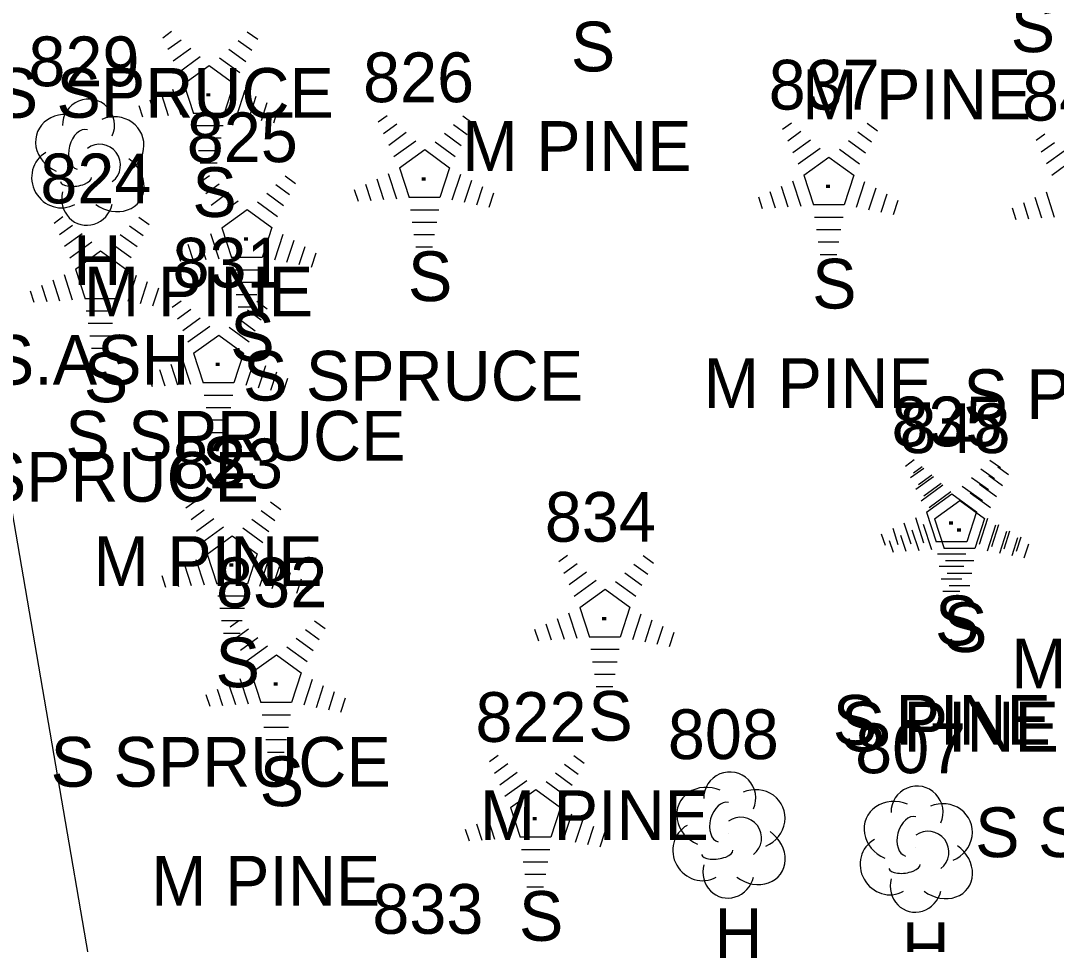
# Model space of a CAD drawing. Extents: x 1545627 to 1546562, y 571176 to 576667.
# Drawn here: x 1546125.89 to 1546167.52, y 572276.96 to 572314.1 of the extents above; entities that cross this region are included whole.
import ezdxf

# ---------------------------------------------------------------- set-up
doc = ezdxf.new("R2010")
doc.units = 0
for name, color, linetype in [('L_A', 7, 'Continuous'), ('L_C', 7, 'Continuous'), ('L_I', 7, 'Continuous'), ('LELB', 7, 'Continuous'), ('LTC', 7, 'Continuous'), ('LTD', 7, 'Continuous')]:
    doc.layers.add(name, color=color, linetype=linetype)

msp = doc.modelspace()

# ---------------------------------------------------------------- linework, layer by layer
at = {"layer": 'LELB'}
msp.add_lwpolyline([(1546138.092, 572206.647), (1546133.659, 572247.148), (1546122.485, 572312.188), (1546113.316, 572377.356), (1546104.81, 572426.631), (1546099.996, 572460.654), (1546092.988, 572497.654), (1546081.836, 572529.538), (1546071.729, 572550.604), (1546058.937, 572584.302), (1546058.009, 572591.614), (1546041.849, 572621.011), (1546036.285, 572644.955)], dxfattribs=at)
at = {"layer": 'LTC'}
for p, q in [((1546131.603, 572313.412), (1546131.958, 572313.67)), ((1546135.002, 572313.653), (1546135.421, 572313.348)), ((1546131.813, 572312.947), (1546132.342, 572313.331)), ((1546134.63, 572313.305), (1546135.18, 572312.905)), ((1546132.023, 572312.481), (1546132.726, 572312.992)), ((1546134.26, 572312.956), (1546134.939, 572312.462)), ((1546132.232, 572312.015), (1546133.11, 572312.653)), ((1546133.888, 572312.608), (1546134.698, 572312.019)), ((1546132.457, 572311.56), (1546133.468, 572312.295)), ((1546133.468, 572312.295), (1546134.465, 572311.57)), ((1546134.465, 572311.57), (1546134.074, 572310.367)), ((1546132.002, 572311.341), (1546132.333, 572310.322)), ((1546132.457, 572311.56), (1546132.844, 572310.367)), ((1546134.903, 572311.299), (1546134.565, 572310.26)), ((1546131.091, 572310.908), (1546131.303, 572310.257)), ((1546131.547, 572311.125), (1546131.818, 572310.29)), ((1546135.348, 572311.049), (1546135.06, 572310.164)), ((1546135.792, 572310.799), (1546135.555, 572310.069)), ((1546130.636, 572310.692), (1546130.788, 572310.224)), ((1546134.074, 572310.367), (1546132.844, 572310.367)), ((1546136.236, 572310.548), (1546136.05, 572309.974)), ((1546140.268, 572310.028), (1546140.623, 572310.286)), ((1546140.478, 572309.563), (1546141.007, 572309.947)), ((1546143.295, 572309.92), (1546143.845, 572309.521)), ((1546143.667, 572310.269), (1546144.086, 572309.964)), ((1546156.516, 572309.731), (1546156.871, 572309.989)), ((1546159.915, 572309.972), (1546160.334, 572309.667)), ((1546134.036, 572309.867), (1546132.891, 572309.867)), ((1546140.688, 572309.097), (1546141.391, 572309.608)), ((1546142.925, 572309.572), (1546143.604, 572309.078)), ((1546156.726, 572309.266), (1546157.255, 572309.65)), ((1546159.544, 572309.623), (1546160.093, 572309.224)), ((1546166.708, 572309.286), (1546167.062, 572309.543)), ((1546133.952, 572309.367), (1546132.964, 572309.367)), ((1546140.897, 572308.631), (1546141.775, 572309.269)), ((1546142.553, 572309.224), (1546143.363, 572308.635)), ((1546156.936, 572308.8), (1546157.639, 572309.311)), ((1546159.173, 572309.275), (1546159.852, 572308.781)), ((1546166.917, 572308.82), (1546167.447, 572309.204)), ((1546133.868, 572308.867), (1546133.037, 572308.867)), ((1546141.122, 572308.176), (1546142.133, 572308.911)), ((1546142.133, 572308.911), (1546143.13, 572308.186)), ((1546157.145, 572308.334), (1546158.024, 572308.972)), ((1546158.801, 572308.927), (1546159.611, 572308.338)), ((1546167.127, 572308.354), (1546167.831, 572308.866)), ((1546133.785, 572308.367), (1546133.11, 572308.367)), ((1546157.37, 572307.879), (1546158.381, 572308.614)), ((1546158.381, 572308.614), (1546159.379, 572307.889)), ((1546167.337, 572307.889), (1546168.215, 572308.527)), ((1546133.127, 572307.616), (1546133.482, 572307.874)), ((1546136.526, 572307.857), (1546136.945, 572307.552)), ((1546140.667, 572307.957), (1546140.998, 572306.938)), ((1546141.122, 572308.176), (1546141.509, 572306.983)), ((1546143.13, 572308.186), (1546142.739, 572306.983)), ((1546143.568, 572307.915), (1546143.23, 572306.875)), ((1546157.37, 572307.879), (1546157.757, 572306.686)), ((1546159.379, 572307.889), (1546158.987, 572306.686)), ((1546133.337, 572307.151), (1546133.866, 572307.535)), ((1546136.154, 572307.508), (1546136.704, 572307.109)), ((1546139.756, 572307.524), (1546139.968, 572306.872)), ((1546140.212, 572307.741), (1546140.483, 572306.905)), ((1546144.013, 572307.664), (1546143.725, 572306.78)), ((1546144.457, 572307.414), (1546144.22, 572306.685)), ((1546156.46, 572307.444), (1546156.731, 572306.608)), ((1546156.915, 572307.66), (1546157.246, 572306.641)), ((1546159.816, 572307.618), (1546159.478, 572306.578)), ((1546133.546, 572306.685), (1546134.25, 572307.196)), ((1546135.783, 572307.16), (1546136.463, 572306.666)), ((1546139.301, 572307.307), (1546139.453, 572306.839)), ((1546144.901, 572307.164), (1546144.715, 572306.59)), ((1546155.549, 572307.011), (1546155.701, 572306.543)), ((1546156.004, 572307.227), (1546156.216, 572306.576)), ((1546160.261, 572307.368), (1546159.973, 572306.483)), ((1546160.705, 572307.118), (1546160.468, 572306.388)), ((1546166.651, 572306.998), (1546166.922, 572306.163)), ((1546167.107, 572307.214), (1546167.437, 572306.195)), ((1546133.756, 572306.219), (1546134.634, 572306.857)), ((1546135.412, 572306.812), (1546136.222, 572306.223)), ((1546142.739, 572306.983), (1546141.509, 572306.983)), ((1546158.987, 572306.686), (1546157.757, 572306.686)), ((1546161.149, 572306.867), (1546160.963, 572306.293)), ((1546166.196, 572306.782), (1546166.407, 572306.13)), ((1546127.24, 572305.961), (1546127.594, 572306.219)), ((1546130.638, 572306.202), (1546131.057, 572305.897)), ((1546133.981, 572305.764), (1546134.992, 572306.499)), ((1546134.992, 572306.499), (1546135.989, 572305.774)), ((1546142.701, 572306.483), (1546141.556, 572306.483)), ((1546158.949, 572306.186), (1546157.804, 572306.186)), ((1546165.74, 572306.565), (1546165.892, 572306.097)), ((1546127.449, 572305.496), (1546127.978, 572305.88)), ((1546130.267, 572305.853), (1546130.816, 572305.454)), ((1546133.981, 572305.764), (1546134.368, 572304.571)), ((1546135.989, 572305.774), (1546135.598, 572304.571)), ((1546142.617, 572305.983), (1546141.629, 572305.983)), ((1546127.659, 572305.03), (1546128.363, 572305.541)), ((1546129.896, 572305.505), (1546130.575, 572305.011)), ((1546133.071, 572305.329), (1546133.342, 572304.493)), ((1546133.526, 572305.545), (1546133.857, 572304.526)), ((1546136.427, 572305.503), (1546136.089, 572304.463)), ((1546142.533, 572305.483), (1546141.702, 572305.483)), ((1546158.865, 572305.686), (1546157.877, 572305.686)), ((1546127.868, 572304.564), (1546128.747, 572305.202)), ((1546129.525, 572305.157), (1546130.334, 572304.568)), ((1546132.615, 572305.112), (1546132.827, 572304.46)), ((1546136.871, 572305.253), (1546136.584, 572304.368)), ((1546137.316, 572305.003), (1546137.079, 572304.273)), ((1546142.45, 572304.983), (1546141.775, 572304.983)), ((1546158.781, 572305.186), (1546157.95, 572305.186)), ((1546128.093, 572304.109), (1546129.105, 572304.844)), ((1546129.105, 572304.844), (1546130.102, 572304.119)), ((1546132.16, 572304.895), (1546132.312, 572304.428)), ((1546135.598, 572304.571), (1546134.368, 572304.571)), ((1546137.76, 572304.752), (1546137.573, 572304.178)), ((1546158.698, 572304.686), (1546158.023, 572304.686)), ((1546128.093, 572304.109), (1546128.48, 572302.916)), ((1546130.102, 572304.119), (1546129.711, 572302.916)), ((1546127.183, 572303.674), (1546127.454, 572302.838)), ((1546127.638, 572303.89), (1546127.969, 572302.871)), ((1546130.539, 572303.848), (1546130.201, 572302.808)), ((1546135.56, 572304.071), (1546134.415, 572304.071)), ((1546126.728, 572303.457), (1546126.939, 572302.805)), ((1546130.984, 572303.597), (1546130.696, 572302.713)), ((1546131.428, 572303.347), (1546131.191, 572302.618)), ((1546135.476, 572303.571), (1546134.488, 572303.571)), ((1546126.272, 572303.24), (1546126.424, 572302.772)), ((1546129.711, 572302.916), (1546128.48, 572302.916)), ((1546131.873, 572303.097), (1546131.686, 572302.523)), ((1546131.988, 572302.574), (1546132.342, 572302.832)), ((1546135.392, 572303.071), (1546134.561, 572303.071)), ((1546129.672, 572302.416), (1546128.528, 572302.416)), ((1546132.197, 572302.109), (1546132.726, 572302.493)), ((1546135.308, 572302.571), (1546134.633, 572302.571)), ((1546135.015, 572302.466), (1546135.564, 572302.067)), ((1546135.386, 572302.815), (1546135.805, 572302.51)), ((1546132.407, 572301.643), (1546133.11, 572302.154)), ((1546134.644, 572302.118), (1546135.323, 572301.624)), ((1546129.588, 572301.916), (1546128.6, 572301.916)), ((1546132.616, 572301.177), (1546133.495, 572301.815)), ((1546134.273, 572301.77), (1546135.082, 572301.181)), ((1546129.505, 572301.416), (1546128.673, 572301.416)), ((1546132.841, 572300.722), (1546133.853, 572301.457)), ((1546133.853, 572301.457), (1546134.85, 572300.732)), ((1546129.421, 572300.916), (1546128.746, 572300.916)), ((1546132.386, 572300.503), (1546132.717, 572299.484)), ((1546132.841, 572300.722), (1546133.228, 572299.529)), ((1546134.85, 572300.732), (1546134.458, 572299.529)), ((1546135.287, 572300.461), (1546134.949, 572299.421)), ((1546131.475, 572300.07), (1546131.687, 572299.419)), ((1546131.931, 572300.287), (1546132.202, 572299.451)), ((1546135.732, 572300.211), (1546135.444, 572299.326)), ((1546136.176, 572299.961), (1546135.939, 572299.231)), ((1546131.02, 572299.854), (1546131.172, 572299.386)), ((1546134.458, 572299.529), (1546133.228, 572299.529)), ((1546136.62, 572299.71), (1546136.434, 572299.136)), ((1546134.42, 572299.029), (1546133.275, 572299.029)), ((1546134.336, 572298.529), (1546133.348, 572298.529)), ((1546134.253, 572298.029), (1546133.421, 572298.029)), ((1546134.169, 572297.529), (1546133.494, 572297.529)), ((1546161.455, 572296.189), (1546161.809, 572296.446)), ((1546161.775, 572295.917), (1546162.129, 572296.174)), ((1546164.853, 572296.429), (1546165.272, 572296.125)), ((1546161.664, 572295.724), (1546162.194, 572296.108)), ((1546161.874, 572295.258), (1546162.578, 572295.769)), ((1546161.984, 572295.451), (1546162.514, 572295.836)), ((1546164.482, 572296.081), (1546165.031, 572295.682)), ((1546164.802, 572295.809), (1546165.351, 572295.41)), ((1546165.173, 572296.157), (1546165.592, 572295.853)), ((1546162.084, 572294.792), (1546162.962, 572295.43)), ((1546162.194, 572294.986), (1546162.898, 572295.497)), ((1546163.74, 572295.384), (1546164.549, 572294.796)), ((1546164.111, 572295.733), (1546164.79, 572295.239)), ((1546164.431, 572295.461), (1546165.11, 572294.967)), ((1546162.308, 572294.337), (1546163.32, 572295.071)), ((1546162.404, 572294.52), (1546163.282, 572295.158)), ((1546163.32, 572295.071), (1546164.317, 572294.346)), ((1546164.06, 572295.112), (1546164.869, 572294.524)), ((1546132.535, 572294.502), (1546132.89, 572294.76)), ((1546135.933, 572294.743), (1546136.353, 572294.438)), ((1546162.628, 572294.065), (1546163.64, 572294.799)), ((1546163.64, 572294.799), (1546164.637, 572294.074)), ((1546132.745, 572294.037), (1546133.274, 572294.421)), ((1546135.562, 572294.394), (1546136.112, 572293.995)), ((1546161.854, 572294.118), (1546162.184, 572293.099)), ((1546162.308, 572294.337), (1546162.695, 572293.144)), ((1546164.317, 572294.346), (1546163.926, 572293.144)), ((1546132.954, 572293.571), (1546133.658, 572294.082)), ((1546133.164, 572293.105), (1546134.042, 572293.743)), ((1546134.82, 572293.698), (1546135.63, 572293.109)), ((1546135.191, 572294.046), (1546135.871, 572293.552)), ((1546160.943, 572293.685), (1546161.154, 572293.033)), ((1546161.398, 572293.901), (1546161.669, 572293.066)), ((1546162.174, 572293.846), (1546162.504, 572292.826)), ((1546162.628, 572294.065), (1546163.015, 572292.871)), ((1546164.637, 572294.074), (1546164.246, 572292.871)), ((1546164.754, 572294.076), (1546164.416, 572293.036)), ((1546165.074, 572293.804), (1546164.736, 572292.764)), ((1546165.199, 572293.825), (1546164.911, 572292.941)), ((1546133.388, 572292.65), (1546134.4, 572293.385)), ((1546134.4, 572293.385), (1546135.397, 572292.66)), ((1546160.487, 572293.468), (1546160.639, 572293)), ((1546161.263, 572293.413), (1546161.474, 572292.761)), ((1546161.718, 572293.629), (1546161.989, 572292.794)), ((1546165.519, 572293.553), (1546165.231, 572292.669)), ((1546165.644, 572293.575), (1546165.406, 572292.846)), ((1546165.964, 572293.303), (1546165.726, 572292.574)), ((1546166.088, 572293.325), (1546165.901, 572292.751)), ((1546160.807, 572293.196), (1546160.959, 572292.728)), ((1546163.926, 572293.144), (1546162.695, 572293.144)), ((1546164.246, 572292.871), (1546163.015, 572292.871)), ((1546166.408, 572293.053), (1546166.221, 572292.479)), ((1546132.934, 572292.431), (1546133.265, 572291.412)), ((1546133.388, 572292.65), (1546133.776, 572291.457)), ((1546135.397, 572292.66), (1546135.006, 572291.457)), ((1546147.518, 572292.352), (1546147.873, 572292.609)), ((1546150.917, 572292.592), (1546151.336, 572292.288)), ((1546163.887, 572292.644), (1546162.743, 572292.644)), ((1546132.478, 572292.215), (1546132.75, 572291.379)), ((1546135.835, 572292.389), (1546135.497, 572291.349)), ((1546136.279, 572292.139), (1546135.992, 572291.254)), ((1546147.728, 572291.886), (1546148.257, 572292.271)), ((1546150.545, 572292.244), (1546151.095, 572291.845)), ((1546163.804, 572292.144), (1546162.815, 572292.144)), ((1546164.207, 572292.371), (1546163.063, 572292.371)), ((1546131.568, 572291.781), (1546131.72, 572291.314)), ((1546132.023, 572291.998), (1546132.235, 572291.346)), ((1546136.724, 572291.889), (1546136.487, 572291.159)), ((1546137.168, 572291.638), (1546136.981, 572291.064)), ((1546147.938, 572291.421), (1546148.641, 572291.932)), ((1546148.147, 572290.955), (1546149.025, 572291.593)), ((1546150.175, 572291.896), (1546150.854, 572291.402)), ((1546163.72, 572291.644), (1546162.888, 572291.644)), ((1546164.124, 572291.871), (1546163.135, 572291.871)), ((1546135.006, 572291.457), (1546133.776, 572291.457)), ((1546148.372, 572290.5), (1546149.383, 572291.234)), ((1546149.383, 572291.234), (1546150.38, 572290.509)), ((1546149.803, 572291.547), (1546150.613, 572290.958)), ((1546164.04, 572291.371), (1546163.208, 572291.371)), ((1546134.968, 572290.957), (1546133.823, 572290.957)), ((1546163.636, 572291.144), (1546162.961, 572291.144)), ((1546163.956, 572290.871), (1546163.281, 572290.871)), ((1546134.884, 572290.457), (1546133.896, 572290.457)), ((1546148.372, 572290.5), (1546148.759, 572289.306)), ((1546150.38, 572290.509), (1546149.989, 572289.306)), ((1546134.8, 572289.957), (1546133.968, 572289.957)), ((1546134.309, 572289.719), (1546134.663, 572289.976)), ((1546137.707, 572289.959), (1546138.126, 572289.655)), ((1546147.462, 572290.064), (1546147.733, 572289.229)), ((1546147.917, 572290.281), (1546148.248, 572289.261)), ((1546150.818, 572290.238), (1546150.48, 572289.199)), ((1546151.263, 572289.988), (1546150.975, 572289.103)), ((1546134.518, 572289.253), (1546135.048, 572289.638)), ((1546137.336, 572289.611), (1546137.885, 572289.212)), ((1546146.551, 572289.631), (1546146.703, 572289.163)), ((1546147.006, 572289.848), (1546147.218, 572289.196)), ((1546151.707, 572289.738), (1546151.47, 572289.008)), ((1546134.716, 572289.457), (1546134.041, 572289.457)), ((1546134.728, 572288.788), (1546135.432, 572289.299)), ((1546136.965, 572289.263), (1546137.644, 572288.769)), ((1546149.989, 572289.306), (1546148.759, 572289.306)), ((1546152.151, 572289.488), (1546151.965, 572288.913)), ((1546134.938, 572288.322), (1546135.816, 572288.96)), ((1546136.594, 572288.914), (1546137.403, 572288.325)), ((1546149.951, 572288.806), (1546148.806, 572288.806)), ((1546135.162, 572287.867), (1546136.174, 572288.601)), ((1546136.174, 572288.601), (1546137.171, 572287.876)), ((1546149.867, 572288.306), (1546148.879, 572288.306)), ((1546135.162, 572287.867), (1546135.549, 572286.673)), ((1546137.171, 572287.876), (1546136.78, 572286.673)), ((1546134.252, 572287.431), (1546134.523, 572286.596)), ((1546134.708, 572287.648), (1546135.038, 572286.628)), ((1546137.608, 572287.605), (1546137.27, 572286.566)), ((1546149.783, 572287.806), (1546148.952, 572287.806)), ((1546133.797, 572287.215), (1546134.008, 572286.563)), ((1546138.053, 572287.355), (1546137.765, 572286.47)), ((1546138.497, 572287.105), (1546138.26, 572286.375)), ((1546149.7, 572287.306), (1546149.025, 572287.306)), ((1546133.341, 572286.998), (1546133.493, 572286.53)), ((1546136.78, 572286.673), (1546135.549, 572286.673)), ((1546138.942, 572286.855), (1546138.755, 572286.28)), ((1546136.741, 572286.173), (1546135.597, 572286.173)), ((1546136.658, 572285.673), (1546135.669, 572285.673)), ((1546136.574, 572285.173), (1546135.742, 572285.173)), ((1546136.49, 572284.673), (1546135.815, 572284.673)), ((1546144.731, 572284.304), (1546145.085, 572284.562)), ((1546148.129, 572284.545), (1546148.548, 572284.24)), ((1546144.94, 572283.839), (1546145.47, 572284.223)), ((1546147.758, 572284.196), (1546148.307, 572283.797)), ((1546145.15, 572283.373), (1546145.854, 572283.884)), ((1546147.387, 572283.848), (1546148.066, 572283.354)), ((1546145.36, 572282.907), (1546146.238, 572283.545)), ((1546147.016, 572283.5), (1546147.825, 572282.911)), ((1546145.584, 572282.452), (1546146.596, 572283.187)), ((1546146.596, 572283.187), (1546147.593, 572282.462)), ((1546145.584, 572282.452), (1546145.971, 572281.259)), ((1546147.593, 572282.462), (1546147.202, 572281.259)), ((1546144.674, 572282.017), (1546144.945, 572281.181)), ((1546145.13, 572282.233), (1546145.46, 572281.214)), ((1546148.03, 572282.191), (1546147.692, 572281.151)), ((1546144.219, 572281.8), (1546144.43, 572281.149)), ((1546148.475, 572281.941), (1546148.187, 572281.056)), ((1546148.92, 572281.691), (1546148.682, 572280.961)), ((1546143.763, 572281.584), (1546143.915, 572281.116)), ((1546147.202, 572281.259), (1546145.971, 572281.259)), ((1546149.364, 572281.44), (1546149.177, 572280.866)), ((1546147.163, 572280.759), (1546146.019, 572280.759)), ((1546147.08, 572280.259), (1546146.091, 572280.259)), ((1546146.996, 572279.759), (1546146.164, 572279.759)), ((1546146.912, 572279.259), (1546146.237, 572279.259))]:
    msp.add_line(p, q, dxfattribs=at)
at = {"layer": 'LTD'}
for p, q in [((1546128.576, 572308.462), (1546128.576, 572308.462)), ((1546128.576, 572308.462), (1546128.576, 572308.462)), ((1546154.346, 572281.404), (1546154.346, 572281.404)), ((1546154.346, 572281.404), (1546154.346, 572281.404)), ((1546161.876, 572280.837), (1546161.876, 572280.837)), ((1546161.876, 572280.837), (1546161.876, 572280.837))]:
    msp.add_line(p, q, dxfattribs=at)
for centre in [(1546128.622, 572309.896), (1546154.393, 572282.838), (1546161.923, 572282.271)]:
    msp.add_arc(centre, 1.047, 335.5272, 180.9563, dxfattribs=at)
for centre, major_axis, ratio, start_param, end_param in [((1546127.784, 572309.129), (1.21, -0.512), 0.895232, 1.570796, 4.712389), ((1546129.617, 572309.046), (-1.141, -0.483), 0.949671, 1.570796, 4.712389), ((1546128.367, 572308.92), (-0.208, -0.792), 0.645439, 3.141593, 6.283185), ((1546129.076, 572308.296), (-0.5, 0.667), 0.989748, 3.141593, 6.283185), ((1546127.492, 572307.754), (0.584, -1.042), 0.959034, 3.141593, 6.283185), ((1546129.576, 572307.629), (-1.09, 0.792), 0.841452, 1.570796, 4.712389), ((1546128.117, 572307.712), (-0.625, -0.083), 0.423636, 0, 3.141593), ((1546128.576, 572306.962), (0.265, 1.061), 0.942809, 1.570796, 4.712389), ((1546153.555, 572282.071), (1.21, -0.512), 0.895232, 1.570796, 4.712389), ((1546155.388, 572281.988), (-1.141, -0.483), 0.949671, 1.570796, 4.712389), ((1546161.084, 572281.504), (1.21, -0.512), 0.895232, 1.570796, 4.712389), ((1546154.138, 572281.863), (-0.208, -0.792), 0.645439, 3.141593, 6.283185), ((1546162.918, 572281.421), (-1.141, -0.483), 0.949671, 1.570796, 4.712389), ((1546154.847, 572281.238), (-0.5, 0.667), 0.989748, 3.141593, 6.283185), ((1546161.668, 572281.296), (-0.208, -0.792), 0.645439, 3.141593, 6.283185), ((1546153.263, 572280.696), (0.584, -1.042), 0.959034, 3.141593, 6.283185), ((1546162.376, 572280.671), (-0.5, 0.667), 0.989748, 3.141593, 6.283185), ((1546155.347, 572280.571), (-1.09, 0.792), 0.841452, 1.570796, 4.712389), ((1546160.793, 572280.129), (0.584, -1.042), 0.959034, 3.141593, 6.283185), ((1546162.876, 572280.004), (-1.09, 0.792), 0.841452, 1.570796, 4.712389), ((1546153.888, 572280.654), (-0.625, -0.083), 0.423636, 0, 3.141593), ((1546154.347, 572279.904), (0.265, 1.061), 0.942809, 1.570796, 4.712389), ((1546161.418, 572280.087), (-0.625, -0.083), 0.423636, 0, 3.141593), ((1546161.876, 572279.337), (0.265, 1.061), 0.942809, 1.570796, 4.712389)]:
    msp.add_ellipse(centre, major_axis=major_axis, ratio=ratio, start_param=start_param, end_param=end_param, dxfattribs=at)

# ---------------------------------------------------------------- texts
at = {"layer": 'L_A'}
for s, p in [('S', (1546148.008, 572312.057)), ('S', (1546132.794, 572306.204)), ('H', (1546128.009, 572303.462)), ('S', (1546141.459, 572302.82)), ('S', (1546157.707, 572302.523)), ('S', (1546134.318, 572300.408)), ('S', (1546128.43, 572298.753)), ('S', (1546133.178, 572295.366)), ('S', (1546162.645, 572288.981)), ('S', (1546162.965, 572288.709)), ('S', (1546133.726, 572287.294)), ('S', (1546148.709, 572285.144)), ('S', (1546135.499, 572282.511)), ('S', (1546145.921, 572277.096)), ('H', (1546153.78, 572276.404)), ('H', (1546161.309, 572275.837))]:
    msp.add_text(s, height=2, dxfattribs=at).set_placement(p)
at = {"layer": 'L_C'}
for s, p in [('S PINE', (1546165.686, 572312.832)), ('S SPRUCE', (1546124.807, 572310.192)), ('M PINE', (1546157.303, 572310.134)), ('M PINE', (1546143.646, 572308.057)), ('M PINE', (1546128.432, 572302.204)), ('S.ASH', (1546124.654, 572299.462)), ('S SPRUCE', (1546134.829, 572298.82)), ('M PINE', (1546153.345, 572298.523)), ('S PINE', (1546163.788, 572298.078)), ('S SPRUCE', (1546127.688, 572296.408)), ('S SPRUCE', (1546121.8, 572294.753)), ('M PINE', (1546128.816, 572291.366)), ('M PINE', (1546165.701, 572287.245)), ('S PINE', (1546158.535, 572284.981)), ('S PINE', (1546158.855, 572284.709)), ('S SPRUCE', (1546127.096, 572283.294)), ('M PINE', (1546144.347, 572281.144)), ('S SPRUCE', (1546164.259, 572280.461)), ('M PINE', (1546131.137, 572278.511))]:
    msp.add_text(s, height=2, dxfattribs=at).set_placement(p)
at = {"layer": 'L_I'}
for s, p in [('829', (1546126.205, 572311.462)), ('826', (1546139.656, 572310.82)), ('837', (1546155.959, 572310.523)), ('849', (1546166.143, 572310.078)), ('825', (1546132.57, 572308.408)), ('824', (1546126.682, 572306.753)), ('831', (1546131.997, 572303.366)), ('835', (1546160.897, 572296.981)), ('848', (1546161.217, 572296.709)), ('823', (1546131.978, 572295.294)), ('834', (1546146.961, 572293.144)), ('832', (1546133.751, 572290.511)), ('822', (1546144.173, 572285.096)), ('808', (1546151.906, 572284.404)), ('807', (1546159.435, 572283.837)), ('833', (1546140.028, 572277.379))]:
    msp.add_text(s, height=2, dxfattribs=at).set_placement(p)
at = {"layer": 'LTC'}
for p in [(1546133.351, 572311.308), (1546142.016, 572307.924), (1546158.264, 572307.627), (1546134.875, 572305.512), (1546128.987, 572303.857), (1546133.735, 572300.47), (1546163.202, 572294.085), (1546163.522, 572293.813), (1546134.283, 572292.398), (1546149.266, 572290.248), (1546136.056, 572287.615), (1546146.478, 572282.2)]:
    msp.add_text('.', height=1.037, rotation=270, dxfattribs=at).set_placement(p)

doc.saveas('drawing.dxf')
